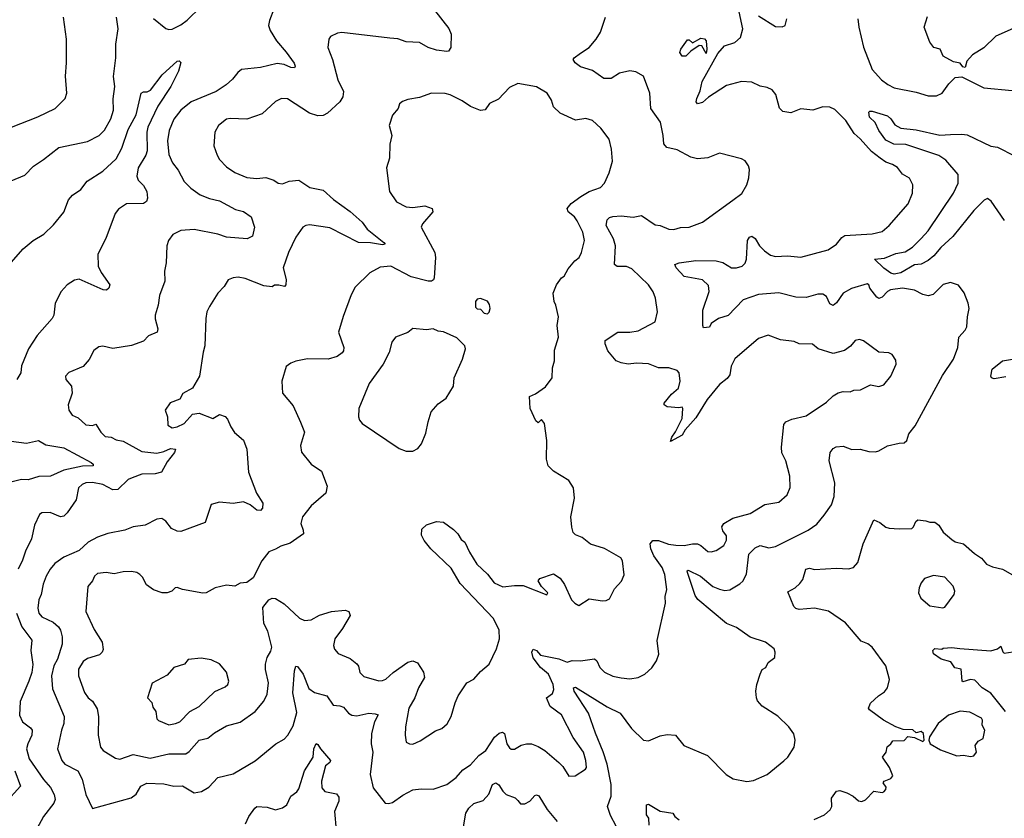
# Model space of a CAD drawing. Extents: x 1921360 to 2014538, y 768294 to 907744.
# Tile 389 of 412: x 1979495 to 1985305, y 880095 to 884810. Entities that reach past the tile are written whole.
import ezdxf

# ---------------------------------------------------------------- set-up
doc = ezdxf.new("R2010")
doc.units = 0

msp = doc.modelspace()

# ---------------------------------------------------------------- linework, layer by layer
at = {"layer": '0CON10XD'}
for points in [[(1980995, 884871.9), (1980968.2, 884805), (1980963.1, 884775), (1980972.2, 884745), (1981010.5, 884685), (1981068.2, 884618.2), (1981115, 884553.3), (1981121.2, 884535), (1981116.7, 884525), (1981095, 884527.5), (1981056, 884546), (1981015, 884551.8), (1980915, 884528.1), (1980804.5, 884515.5), (1980781.7, 884498.3), (1980750.9, 884459.1), (1980713.8, 884425), (1980653.8, 884386.2), (1980506, 884324), (1980445, 884275.5), (1980405, 884222.9), (1980376.2, 884155), (1980367.7, 884095), (1980375, 884013.3), (1980396.7, 883965), (1980431.1, 883921.1), (1980466, 883855), (1980505.3, 883815.3), (1980560.8, 883775), (1980614.1, 883754.1), (1980675, 883739.7), (1980768.2, 883688.2), (1980815, 883677.1), (1980860, 883645), (1980880.8, 883585), (1980867.8, 883532.2), (1980837.5, 883515), (1980715, 883526.5), (1980665, 883543.8), (1980525, 883570.4), (1980445, 883565.8), (1980398.8, 883541.2), (1980373.2, 883506.8), (1980364.2, 883475), (1980359.4, 883375), (1980349.4, 883325), (1980350.8, 883265), (1980319.3, 883180.7), (1980311.2, 883125), (1980293.8, 883065), (1980294, 883044), (1980310.8, 882985), (1980306.2, 882965), (1980255, 882943.8), (1980225, 882912), (1980155, 882886.7), (1980045, 882868.6), (1979985, 882881.2), (1979962.3, 882877.7), (1979932.7, 882857.3), (1979905.8, 882804.2), (1979868.6, 882761.4), (1979785, 882726.2), (1979766, 882705), (1979767.5, 882685), (1979801.2, 882645), (1979804, 882605), (1979781.5, 882535), (1979785.5, 882505), (1979805, 882475.6), (1979839.1, 882459.1), (1979885, 882417.5), (1979925, 882413.3), (1979945, 882422.5), (1979973.8, 882375), (1979999.3, 882349.3), (1980035, 882344.2), (1980065, 882330), (1980105, 882321.8), (1980215, 882260.9), (1980305, 882251.2), (1980345, 882259.3), (1980385, 882277.5), (1980414.1, 882274.1), (1980408.5, 882255), (1980365, 882198.6), (1980331.8, 882138.2), (1980295, 882127.9), (1980215, 882125.8), (1980158, 882105), (1980134.3, 882095), (1980074.4, 882035.6), (1980043.7, 882033.7), (1979986.2, 882066.2), (1979925, 882077.7), (1979885.5, 882075.5), (1979863.8, 882065), (1979842.5, 882045), (1979827.5, 881975), (1979775, 881898), (1979755, 881879.2), (1979735, 881874.3), (1979675, 881900), (1979625, 881898), (1979612.2, 881887.8), (1979581.4, 881825), (1979565.5, 881745), (1979528.3, 881671.7), (1979512.1, 881617.9), (1979486.4, 881565)], [(1980285, 884817.5), (1980357.3, 884757.3), (1980375, 884750.8), (1980395, 884754.3), (1980445, 884778.9), (1980483.3, 884806.7), (1980564.4, 884885)], [(1979445, 883858.8), (1979525, 883892), (1979575.7, 883944.3), (1979636.4, 883983.6), (1979725, 884055.6), (1979895, 884090), (1979964.4, 884125.6), (1979995, 884157.5), (1980033.5, 884225), (1980047.7, 884275), (1980047.3, 884342.7), (1980056.5, 884415), (1980047.9, 884475), (1980061.6, 884585), (1980061.8, 884665), (1980075.4, 884755), (1980065.3, 884825)], [(1979447.5, 884175), (1979603, 884237), (1979704.4, 884285.6), (1979763.3, 884345), (1979773.9, 884376.1), (1979765.9, 884475.9), (1979772, 884555), (1979771.2, 884695), (1979754.2, 884825)], [(1981942.5, 884865), (1982027.6, 884757.6), (1982040.8, 884725), (1982038.8, 884645), (1982025.8, 884624.2), (1982015, 884622), (1981955, 884629.2), (1981905, 884645.8), (1981855, 884674.2), (1981775, 884679.2), (1981726.8, 884696.8), (1981678.8, 884701.2), (1981396, 884734), (1981369.5, 884730.5), (1981330, 884710), (1981320, 884695), (1981314, 884645), (1981340, 884575), (1981372.1, 884455), (1981405.5, 884385), (1981401.5, 884355), (1981384.3, 884325), (1981311.7, 884258.3), (1981285, 884244.4), (1981255, 884241.4), (1981205, 884257.8), (1981075, 884342.9), (1981040, 884345), (1981005, 884326.2), (1980925, 884254.2), (1980835, 884223.1), (1980736.2, 884226.2), (1980715, 884221.8), (1980668, 884185), (1980645.8, 884145), (1980641.4, 884065), (1980660.7, 884009.3), (1980674.2, 883985), (1980715, 883940), (1980765, 883908), (1980835, 883878.6), (1980895, 883872), (1980947.1, 883877.1), (1980995, 883861.2), (1981020, 883845), (1981045, 883840), (1981084.5, 883855.5), (1981142.1, 883862.1), (1981207.9, 883817.9), (1981285, 883802.5), (1981347.3, 883747.3), (1981445, 883678.1), (1981515, 883614.3), (1981545, 883572.9), (1981644.2, 883495), (1981651.2, 883485), (1981635, 883479.4), (1981565, 883491.8), (1981495, 883494.6), (1981325, 883581.1), (1981205, 883597.9), (1981183.3, 883595), (1981165.8, 883585), (1981124.4, 883525.6), (1981080.8, 883435), (1981050, 883345), (1981066.9, 883275), (1981065.7, 883244.3), (1981057.5, 883235), (1981025, 883242.5), (1980998.3, 883241.7), (1980985, 883232.5), (1980935, 883238.1), (1980825, 883280.8), (1980785, 883290), (1980754.3, 883285.7), (1980725, 883273.8), (1980701.2, 883235), (1980664, 883195), (1980615, 883116.2), (1980599.4, 883085), (1980593.1, 883045), (1980588, 882885), (1980577, 882847), (1980555.8, 882704.2), (1980515, 882633.8), (1980458.3, 882601.7), (1980440.8, 882569.2), (1980382.1, 882547.9), (1980352.5, 882505), (1980367.5, 882465), (1980370, 882415), (1980395, 882400), (1980425, 882406), (1980465.8, 882425), (1980515, 882481.2), (1980555, 882487.5), (1980635, 882454.3), (1980675, 882479.2), (1980706.5, 882466.5), (1980721.2, 882451.2), (1980740, 882405), (1980762.7, 882372.7), (1980816.3, 882326.3), (1980834.5, 882274.5), (1980845, 882137.5), (1980892.5, 882015), (1980930, 881955), (1980928, 881925), (1980915, 881912.5), (1980895, 881913.1), (1980855.3, 881945.3), (1980815, 881962.5), (1980755, 881952.5), (1980675, 881961.2), (1980625, 881947.5), (1980588.8, 881841.2), (1980445, 881788), (1980425, 881790), (1980391.2, 881805), (1980358.3, 881848.3), (1980333.9, 881863.9), (1980305, 881860.8), (1980235, 881825.7), (1980165, 881815.6), (1980115, 881796.5), (1980015, 881775.6), (1979954.6, 881755.4), (1979900, 881725), (1979845, 881676.5), (1979755, 881636.9), (1979701.4, 881598.6), (1979674, 881566), (1979650.5, 881525), (1979633.1, 881476.9), (1979621.2, 881415), (1979607.7, 881385), (1979601.8, 881335), (1979608.2, 881305), (1979625.7, 881285), (1979692.4, 881252.4), (1979723.3, 881225), (1979736.4, 881205), (1979746.1, 881166.1), (1979745, 881123.3), (1979717.3, 881035), (1979696.9, 880995), (1979682.5, 880935), (1979688.3, 880858.3), (1979756.5, 880695), (1979755.4, 880654.6), (1979741.1, 880615), (1979718.1, 880505), (1979743.3, 880435), (1979761.4, 880415), (1979838.2, 880375), (1979864.5, 880325), (1979885.8, 880235), (1979925, 880152.5), (1980153.6, 880216.4), (1980182.1, 880237.9), (1980209.2, 880285), (1980245, 880301.9), (1980345, 880297.3), (1980405, 880284.5), (1980455, 880285.5), (1980525, 880245.7), (1980567.8, 880252.2), (1980611.5, 880278.5), (1980665, 880335.8), (1980755, 880357.1), (1980885, 880433.3), (1981005.7, 880534.3), (1981055, 880561.2), (1981077.5, 880585), (1981109.4, 880640.6), (1981131.2, 880718.8), (1981106.9, 880835), (1981117.2, 880965), (1981125, 880992.5), (1981135, 880990), (1981166.9, 880945), (1981200.4, 880860.4), (1981235, 880838.2), (1981307.7, 880817.7), (1981345, 880762.9), (1981385, 880759.4), (1981405, 880750.6), (1981435.5, 880715.5), (1981455, 880703.1), (1981485, 880700), (1981555, 880714.6), (1981592.4, 880712.4), (1981611.2, 880705), (1981588.2, 880665), (1981570.6, 880595), (1981569.2, 880535), (1981579.4, 880485), (1981563.9, 880353.9), (1981580.8, 880275), (1981652, 880185), (1981671.2, 880181.2), (1981695, 880187.5), (1981755, 880231.2), (1981815, 880262.5), (1981865, 880269.2), (1981935, 880265.8), (1982015, 880293.8), (1982070, 880335), (1982109.8, 880380.2), (1982155, 880410), (1982205, 880465.7), (1982245.8, 880495), (1982296.9, 880573.1), (1982325, 880597.1), (1982343.9, 880603.9), (1982355.5, 880595.5), (1982369.3, 880535), (1982385, 880510), (1982395, 880503.6), (1982415, 880503.5), (1982455, 880525.8), (1982485, 880534.2), (1982515, 880534), (1982555, 880518), (1982594.3, 880494.3), (1982676.7, 880425), (1982700.5, 880400.5), (1982735, 880343.8), (1982772.5, 880345), (1982833.3, 880385), (1982840, 880395), (1982835.6, 880435), (1982821.4, 880485), (1982761.3, 880571.3), (1982692.5, 880705), (1982625, 880754.4), (1982604.5, 880805.5), (1982638.4, 880831.6), (1982645.9, 880855), (1982643.9, 880885), (1982615.5, 880945.5), (1982568.6, 880985), (1982525, 881041.2), (1982517.1, 881075), (1982525, 881093.8), (1982545, 881086), (1982568.3, 881058.3), (1982676.4, 881036.4), (1982725, 881016), (1982754.5, 881025.5), (1982805, 881023.5), (1982887, 881037), (1982900, 881025), (1982917.5, 880985), (1982945, 880957.5), (1982995, 880932.9), (1983045, 880924.2), (1983095, 880917.5), (1983143.9, 880926.1), (1983183.6, 880946.4), (1983225, 880983.3), (1983252, 881025), (1983265.9, 881064.1), (1983256.2, 881145), (1983305.5, 881364.5), (1983304.4, 881405), (1983312.7, 881445), (1983302.1, 881535), (1983286.9, 881575), (1983237.2, 881645), (1983218.9, 881685), (1983215.6, 881715), (1983232, 881735), (1983265, 881735.5), (1983324.1, 881714.1), (1983366.8, 881706.8), (1983415, 881705.4), (1983465, 881715.4), (1983495, 881714.5), (1983515, 881705.6), (1983555, 881670), (1983575, 881668.1), (1983605, 881675.7), (1983650, 881705), (1983665, 881737.5), (1983665, 881763.3), (1983645, 881791.2), (1983638.1, 881815), (1983649.2, 881835), (1983703.3, 881866.7), (1983805, 881893.3), (1983891.7, 881948.3), (1983975, 881961.4), (1984023.8, 882005), (1984042, 882048), (1984039.2, 882115), (1984015.6, 882205), (1983992.9, 882252.9), (1983990.4, 882285), (1984005, 882420), (1984016.2, 882435), (1984050.5, 882450.5), (1984135, 882471.1), (1984255, 882550.8), (1984295, 882588.8), (1984325, 882606.2), (1984355, 882613.8), (1984395, 882613.3), (1984417, 882623), (1984456.1, 882623.9), (1984515, 882653.3), (1984565, 882643.8), (1984595, 882653.3), (1984636.2, 882705), (1984666.2, 882775), (1984665, 882800), (1984643, 882833), (1984623, 882843), (1984565, 882847.5), (1984475, 882913.3), (1984450.7, 882920.7), (1984425, 882916), (1984397, 882883), (1984362.7, 882857.3), (1984295, 882838.8), (1984207.3, 882867.3), (1984174.1, 882894.1), (1984095, 882896.2), (1984065, 882910), (1983985, 882920), (1983912.3, 882947.7), (1983855, 882927.5), (1983715, 882808), (1983693.1, 882765), (1983686.2, 882713.8), (1983669.6, 882690.4), (1983625, 882655.8), (1983551.9, 882568.1), (1983485, 882458.8), (1983422.1, 882387.9), (1983405, 882356.7), (1983335, 882320), (1983342.9, 882345), (1983364.5, 882375.5), (1983404.2, 882455), (1983408.8, 882515), (1983405, 882522.5), (1983385, 882518.6), (1983315, 882524.5), (1983297.5, 882535), (1983297.1, 882545), (1983340.6, 882599.4), (1983383.1, 882635), (1983391.4, 882675), (1983386, 882725), (1983375, 882737.5), (1983325, 882754.2), (1983265, 882754.2), (1983205, 882777.5), (1983135, 882782.2), (1983085, 882775.5), (1983045, 882782.9), (1983015, 882796.4), (1982966.2, 882855), (1982950, 882895), (1982950, 882915), (1983025, 882963.8), (1983095, 882965.5)], [(1983095, 882965.5), (1983145, 882972.2), (1983244, 883025), (1983258, 883085), (1983246.5, 883165), (1983233.4, 883203.4), (1983204.5, 883245), (1983107.8, 883337.8), (1983075, 883353.2), (1983021.5, 883351.5), (1983005, 883363.8), (1983010.7, 883475), (1982999.3, 883515), (1982956.2, 883595), (1982961.7, 883628.3), (1982975, 883641.9), (1982995, 883648.2), (1983045, 883650.9), (1983115, 883643.3), (1983165, 883654.2), (1983245, 883599.2), (1983275, 883594.2), (1983325, 883572.5), (1983355, 883570), (1983395, 883581.9), (1983445, 883584.4), (1983525, 883614.4), (1983703.8, 883745), (1983756.2, 883783.8), (1983785.4, 883834.6), (1983797.5, 883875), (1983801.2, 883925), (1983795, 883947.5), (1983775, 883976.7), (1983755, 883988.8), (1983625, 884021.2), (1983556.4, 883993.6), (1983495, 883988.8), (1983455, 883997.8), (1983375, 884042.2), (1983313.3, 884055), (1983295.8, 884075.8), (1983292.9, 884125), (1983276.9, 884205), (1983220, 884285), (1983214.2, 884375), (1983175, 884476.2), (1983131.7, 884501.7), (1983095, 884507.1), (1983035, 884494.4), (1982985, 884461.9), (1982942.4, 884462.4), (1982875, 884510), (1982805, 884532), (1982772, 884555), (1982761.2, 884575), (1982765.9, 884584.1), (1982805, 884611.4), (1982855, 884645.8), (1982897.5, 884695), (1982922.2, 884735), (1982951.5, 884825)], [(1983047.8, 879985), (1982981.1, 880111.1), (1982964.3, 880165), (1982984.5, 880225), (1982984.6, 880295), (1982960.7, 880415), (1982938, 880488), (1982893.1, 880596.9), (1982850.7, 880715), (1982767.3, 880845), (1982763.1, 880865), (1982775, 880868.9), (1982961.8, 880751.8), (1983037.5, 880715), (1983105.5, 880625), (1983175, 880556), (1983205, 880552), (1983275, 880582.5), (1983315, 880589.2), (1983365, 880586), (1983414.2, 880524.2), (1983553.3, 880465), (1983663.4, 880353.4), (1983705, 880327.5), (1983785, 880312.5), (1983825, 880318.8), (1983905, 880354.2), (1984005, 880434.2), (1984027.5, 880455), (1984065.8, 880515), (1984071.9, 880555), (1984062.6, 880592.6), (1984034.5, 880634.5), (1983967.8, 880697.8), (1983875.8, 880755.8), (1983847.7, 880787.7), (1983842.5, 880805), (1983839.2, 880845), (1983844.3, 880885), (1983864.2, 880945.8), (1983876.7, 880973.3), (1983897.5, 880985), (1983912.5, 881015), (1983950, 881045), (1983953.3, 881075), (1983946.7, 881095), (1983895, 881133.8), (1983805, 881164), (1983725, 881221.9), (1983665, 881244.3), (1983495.8, 881385.8), (1983481, 881411), (1983436.4, 881545), (1983434.5, 881555.5), (1983440.2, 881559.8), (1983513.3, 881523.3), (1983585, 881463.5), (1983623.5, 881446.5), (1983655, 881438.8), (1983685, 881444), (1983745, 881478.9), (1983761.9, 881495), (1983784.6, 881535.4), (1983797.7, 881655), (1983835, 881691.9), (1983865, 881704.5), (1983915, 881691.9), (1983955, 881699.2), (1984147.5, 881795), (1984197.9, 881832.1), (1984242.9, 881885), (1984284.4, 881945), (1984300.4, 881995), (1984305.4, 882075), (1984270.9, 882205), (1984278, 882255), (1984295, 882278.8), (1984311.9, 882288.1), (1984355, 882290.8), (1984405, 882271.2), (1984455, 882274.2), (1984505, 882260.8), (1984545, 882259.2), (1984565.5, 882264.5), (1984615, 882294.4), (1984685, 882310), (1984715, 882310.8), (1984730, 882325), (1984742, 882365), (1984778.5, 882411.5), (1984940.9, 882709.1), (1985005, 882806.2), (1985030, 882875), (1985036.2, 882935), (1985074.1, 882975.9), (1985084.1, 882995.9), (1985087.5, 883055), (1985098.6, 883105), (1985092.5, 883135), (1985067.7, 883197.7), (1985035, 883242.5), (1984987.7, 883257.7), (1984945, 883246.2), (1984885, 883187.5), (1984855, 883179.2), (1984825, 883186.7), (1984775, 883212.5), (1984705, 883225.4), (1984634, 883215), (1984615.9, 883204.1), (1984585, 883171.1), (1984565, 883163.5), (1984552.2, 883172.2), (1984511.9, 883225), (1984505, 883243.3), (1984495, 883250), (1984402.5, 883222.5), (1984353.8, 883195), (1984315, 883138.1), (1984295, 883121.4), (1984275, 883132.5), (1984255, 883175.8), (1984235, 883188.5), (1984205, 883190), (1984135, 883168.8), (1984075, 883172.1), (1983975, 883197.2), (1983855, 883187.3), (1983765, 883156.4), (1983675, 883063.1), (1983618.8, 883045), (1983574.3, 883015.7), (1983565, 882993.8), (1983530.7, 882990.7), (1983526, 883005), (1983526, 883095), (1983563.8, 883205), (1983559.5, 883239.5), (1983524.2, 883274.2), (1983415, 883294), (1983368.6, 883345), (1983360, 883365), (1983385.6, 883374.4), (1983485, 883388.6), (1983605, 883385.5), (1983645, 883376.4), (1983695, 883343.8), (1983724.6, 883344.6), (1983757.5, 883355), (1983775, 883372.5), (1983783.6, 883395), (1983790.6, 883505), (1983802, 883525), (1983815, 883530.8), (1983835, 883518), (1983861.4, 883475), (1983890, 883445), (1983925, 883419.4), (1983955, 883412.2), (1984025, 883414.6), (1984105, 883407.5), (1984265, 883451.2), (1984314.4, 883485), (1984346, 883524), (1984364.5, 883535.5), (1984525, 883545.5), (1984585, 883558.6), (1984625.8, 883595), (1984737.6, 883722.4), (1984762.9, 883785), (1984766, 883835), (1984745, 883873.8), (1984705, 883897.1), (1984675, 883936.9), (1984646, 883955), (1984605, 883968.8), (1984571.8, 883991.8), (1984520.7, 884030.7), (1984455, 884106.9), (1984418.3, 884138.3), (1984370.6, 884215), (1984305, 884280), (1984275, 884292.9), (1984235, 884296), (1984175, 884276), (1984105, 884282.9), (1984045, 884259.4), (1983997.9, 884267.9), (1983977.8, 884287.8), (1983957.8, 884367.8), (1983935.8, 884395), (1983905, 884410), (1983865, 884417.1), (1983815, 884440.8), (1983755, 884445.4), (1983665, 884421.2), (1983558.8, 884351.2), (1983525, 884320), (1983495, 884312.5), (1983486.7, 884325), (1983490, 884345), (1983510.9, 884389.1), (1983522, 884445), (1983615, 884609.5), (1983653.8, 884656.2), (1983715, 884674.2), (1983748.8, 884705), (1983761.4, 884755), (1983740.8, 884855)], [(1983855, 884832.9), (1983955, 884768.8), (1983995, 884768), (1984012.5, 884775), (1984021.2, 884815)], [(1984441.1, 884815), (1984446.9, 884765), (1984475, 884647.5), (1984526.2, 884515), (1984581.2, 884455), (1984616.8, 884426.8), (1984655, 884407.1), (1984785, 884382.5), (1984855, 884360), (1984905, 884360.8), (1984938.8, 884375), (1984978.3, 884431.7), (1985015, 884467.5), (1985055, 884472.5), (1985185, 884408), (1985351.3, 884391.3)], [(1985375, 884766.2), (1985255, 884712), (1985185, 884644), (1985117.9, 884602.1), (1985083.3, 884565), (1985075, 884527.5), (1985060.7, 884530.7), (1985045, 884552.5), (1985005, 884560), (1984945, 884593.3), (1984927.5, 884635), (1984890, 884645), (1984865, 884676.7), (1984832.5, 884765), (1984851.4, 884828.6)], [(1983425, 884594), (1983405, 884594.3), (1983391.2, 884615), (1983396.7, 884635), (1983435, 884690), (1983445, 884690), (1983465, 884672.5), (1983515, 884701.2), (1983535, 884696.2), (1983546.7, 884685), (1983550, 884635), (1983545, 884610), (1983520, 884655), (1983505, 884657.5), (1983455.9, 884624.1), (1983425, 884594)], [(1979445, 883376.5), (1979515, 883457.3), (1979575, 883506.4), (1979636.8, 883543.2), (1979695, 883597.8), (1979755, 883673.1), (1979783.3, 883746.7), (1979806, 883774), (1979855, 883806.4), (1979893.6, 883856.4), (1979985.2, 883914.8), (1980065, 883987.9), (1980098.1, 884051.9), (1980135, 884162.2), (1980182.6, 884247.4), (1980212.5, 884375), (1980225, 884384), (1980246.8, 884383.2), (1980266.2, 884393.8), (1980335, 884483.3), (1980423.3, 884565), (1980436.1, 884566.1), (1980446.1, 884556.1), (1980432, 884505), (1980386.9, 884415), (1980310.2, 884299.8), (1980250.9, 884175), (1980245.4, 884145), (1980247.8, 884035), (1980240.2, 884009.8), (1980195, 883934), (1980186.4, 883886.4), (1980195, 883862), (1980225, 883831.2), (1980245.8, 883795), (1980250, 883755), (1980243.9, 883736.1), (1980225, 883724.3), (1980125, 883723.3), (1980078.6, 883691.4), (1980058.9, 883665), (1980002.4, 883517.6), (1979955.7, 883425), (1979958.5, 883355), (1979976.2, 883316.2), (1980026.2, 883245), (1980021.2, 883225), (1980007.1, 883212.9), (1979987.5, 883215), (1979845, 883278.1), (1979818.3, 883271.7), (1979775.8, 883245), (1979739.4, 883205), (1979703.7, 883136.3), (1979695.7, 883065), (1979687.5, 883045), (1979598.9, 882945), (1979546.7, 882866.7), (1979505, 882766.7), (1979501.9, 882725), (1979477.5, 882685)], [(1980085, 880442.9), (1980165, 880471.2), (1980265, 880450.4), (1980375, 880475.5), (1980475, 880475.6), (1980495, 880488.6), (1980555, 880556.7), (1980605, 880567.8), (1980645, 880599.4), (1980715, 880640), (1980795, 880662.5), (1980885, 880724.3), (1980935, 880786), (1980955, 880826.7), (1980962.3, 880895), (1980945, 880972.5), (1980946.2, 881005), (1980955.6, 881045), (1980977.8, 881082.2), (1980982.5, 881105), (1980960.2, 881200.2), (1980935.8, 881245), (1980930.3, 881339.7), (1980965, 881383.8), (1980985, 881394), (1981005, 881392.5), (1981055, 881360), (1981146.6, 881276.6), (1981175, 881263.1), (1981215, 881265.6), (1981265, 881293.1), (1981335, 881315.6), (1981415, 881322.5), (1981436.7, 881315), (1981445, 881292.5), (1981400.8, 881215), (1981354, 881155), (1981346, 881115), (1981353.1, 881093.1), (1981375, 881066.7), (1981445, 881037.5), (1981485, 881006), (1981495, 880992.5), (1981501.9, 880955), (1981525, 880931.4), (1981615, 880906), (1981635, 880908), (1981655, 880916), (1981698, 880955), (1981785, 881016.9), (1981815, 881024.3), (1981842.1, 881012.1), (1981878, 880958), (1981883.1, 880925), (1981847.5, 880865), (1981827.5, 880805), (1981790.8, 880745), (1981770.9, 880635), (1981768.8, 880585), (1981776, 880545), (1981795, 880534.2), (1981815, 880533.3), (1981858.8, 880551.2), (1981949.1, 880610.9), (1981985, 880625.7), (1982017.2, 880652.8), (1982042, 880695), (1982064.3, 880775.7), (1982083, 880817), (1982133.8, 880895), (1982175, 880916), (1982215, 880962), (1982265, 881003.8), (1982309.4, 881095), (1982326.4, 881155), (1982323.6, 881205), (1982291.1, 881275), (1982095, 881480), (1982040.5, 881570.5), (1981921.1, 881685), (1981882.2, 881735), (1981866.8, 881766.8), (1981868.8, 881801.2), (1981895, 881827.5), (1981953.7, 881846.3), (1981995, 881843.1), (1982055, 881799.5), (1982079.5, 881775), (1982100.7, 881740.7), (1982122.5, 881725), (1982150, 881665), (1982192.9, 881595), (1982255.3, 881535.3), (1982295.6, 881485.6), (1982345, 881460.8), (1982415, 881470), (1982465, 881468.5), (1982605, 881414.2), (1982611.2, 881425), (1982573.5, 881463.5), (1982553.8, 881496.2), (1982565, 881510), (1982645, 881537.5), (1982685, 881512.5), (1982710, 881475), (1982751.2, 881385), (1982770, 881365), (1982795, 881351.2), (1982855, 881390), (1982935, 881378.8), (1982955, 881380), (1982975, 881390), (1983005, 881450), (1983046.2, 881493.8), (1983062.5, 881532.5), (1983051.2, 881615), (1983041.7, 881631.7), (1982945, 881686.7), (1982863, 881713), (1982815, 881752.5), (1982775, 881767.5), (1982761.7, 881781.7), (1982752.7, 881812.7), (1982747.5, 881875), (1982768.6, 881985), (1982763.8, 882045), (1982735, 882090), (1982644.2, 882144.2), (1982613.3, 882175), (1982603.8, 882215), (1982606.2, 882325), (1982592.5, 882425), (1982575, 882450), (1982555, 882430), (1982540.7, 882440.7), (1982507.5, 882515), (1982503.3, 882585), (1982538.7, 882601.3), (1982598.1, 882641.9), (1982636.2, 882695), (1982638.8, 882755), (1982650, 882795), (1982651.7, 882858.3), (1982673.9, 882936.1), (1982667.5, 883005), (1982673.8, 883055), (1982658, 883125), (1982648, 883145), (1982643.8, 883195), (1982663.3, 883245), (1982692.5, 883285), (1982707.5, 883295), (1982732, 883338), (1982770, 883385), (1982796.2, 883405), (1982810, 883435), (1982826.9, 883505), (1982817.8, 883555), (1982785, 883622), (1982769.4, 883645), (1982731.4, 883675), (1982725.6, 883695), (1982748.6, 883725), (1982805.7, 883765), (1982855, 883794.4), (1982921.3, 883818.7), (1982945.8, 883845), (1982974, 883905), (1982993.3, 883975), (1982986.7, 884045), (1982973.3, 884105), (1982925, 884170), (1982875, 884213.8), (1982835, 884226), (1982775, 884215.8), (1982685, 884258), (1982644, 884295), (1982632.9, 884335), (1982608, 884375), (1982545, 884414), (1982435, 884433.8), (1982385, 884410), (1982320, 884340), (1982267.5, 884315), (1982242.3, 884277.7), (1982215, 884272.5), (1982155, 884298), (1982105, 884331.4), (1982035, 884365.8), (1982005, 884374.2), (1981925, 884375.8), (1981855, 884350), (1981785, 884338.8), (1981754.1, 884325.9), (1981737, 884313), (1981727.5, 884285), (1981694, 884245), (1981675.8, 884185), (1981690.8, 884125), (1981679.2, 884075), (1981677.9, 883992.1), (1981659.2, 883935), (1981676.2, 883795), (1981718.8, 883735), (1981775, 883705.6), (1981815, 883700), (1981885, 883710), (1981928, 883695), (1981932, 883675), (1981872.2, 883605), (1981864.4, 883585), (1981944.4, 883434.4), (1981947.8, 883405), (1981940, 883285), (1981936.3, 883273.7), (1981924.4, 883265.6), (1981905, 883265.5), (1981805, 883290.9), (1981685, 883354.5), (1981621.8, 883348.2), (1981562, 883315), (1981475, 883231.2), (1981451.4, 883185), (1981403.6, 883056.4), (1981376.4, 882965), (1981406.9, 882875), (1981405.7, 882855), (1981397.5, 882842.5), (1981368, 882822), (1981314.3, 882805.7), (1981193.6, 882806.4), (1981125, 882794.3), (1981095, 882782.5), (1981067.5, 882762.5), (1981042, 882675), (1981046.2, 882605), (1981109.7, 882529.7), (1981152.9, 882432.9), (1981176, 882375), (1981152.9, 882295), (1981157, 882257), (1981215.6, 882185), (1981275.7, 882145), (1981309.2, 882055), (1981300.8, 882015), (1981215, 881939.2), (1981162.9, 881875), (1981154.4, 881835), (1981168.6, 881795), (1981169.2, 881775), (1981090.8, 881719.2), (1981035, 881701.4), (1981005, 881682.9), (1980965, 881668.8), (1980923.8, 881615), (1980873.3, 881515), (1980835, 881486.2), (1980795, 881482), (1980765, 881464.2), (1980715, 881470.6), (1980647.5, 881455), (1980595, 881425.8), (1980575, 881422.9), (1980455, 881445.7), (1980425, 881457.5), (1980413.3, 881455), (1980393.3, 881435), (1980365, 881425.8), (1980335, 881425.8), (1980285, 881444.3), (1980243.6, 881473.6), (1980218.8, 881518.8), (1980203.3, 881535), (1980185.8, 881545.8), (1980155, 881550.8), (1980105, 881549.2), (1980051.7, 881538.3), (1980005, 881545.7), (1979955, 881540.8), (1979935.7, 881524.3), (1979924.2, 881495.8), (1979897.7, 881462.3), (1979885.7, 881315), (1979935, 881208.8), (1979981.9, 881135), (1979987.9, 881092.1), (1979982, 881075), (1979965, 881060), (1979895, 881037.3), (1979869.5, 881020.5), (1979842.3, 880975), (1979842.9, 880935), (1979877, 880837), (1979900, 880805), (1979925.4, 880785.4), (1979951.3, 880741.3), (1979959.1, 880695), (1979957.3, 880585), (1979971.5, 880515), (1979987.5, 880495), (1980060.4, 880450.4), (1980085, 880442.9)], [(1985306.9, 883625), (1985227.8, 883737.8), (1985205, 883754.5), (1985185.5, 883745), (1985125, 883682.9), (1985000.5, 883529.5), (1984930.4, 883465), (1984889.2, 883415), (1984855, 883388.1), (1984815, 883366.6), (1984775, 883361.6), (1984695, 883314.1), (1984655, 883307.6), (1984635, 883313.2), (1984595, 883342.5), (1984540, 883395), (1984597.4, 883402.6), (1984665, 883428.7), (1984720.3, 883439.7), (1984763.7, 883466.3), (1984815, 883518.7), (1984856.2, 883563.8), (1985005.3, 883785), (1985033.2, 883845), (1985031.8, 883895), (1984959.9, 883979.9), (1984918.5, 884008.5), (1984723.3, 884073.3), (1984653.3, 884075), (1984605, 884097.5), (1984564.4, 884155), (1984543.3, 884203.3), (1984510, 884235), (1984506.2, 884263.8), (1984510.8, 884269.2), (1984525, 884268.6), (1984615, 884241.1), (1984636.2, 884225), (1984658.2, 884188.2), (1984695, 884170), (1984785, 884159.7), (1984925, 884128.7), (1984988.3, 884131.7), (1985055, 884134.6), (1985085, 884129.1), (1985225, 884062.5), (1985265, 884056), (1985365.7, 884005.7)], [(1982255, 883073.8), (1982265, 883082.5), (1982271.2, 883105), (1982267.7, 883127.7), (1982255, 883147.5), (1982215, 883163.3), (1982195, 883160), (1982183.8, 883145), (1982185, 883112.5), (1982195, 883102.5), (1982215, 883100), (1982236.4, 883076.4), (1982255, 883073.8)], [(1981815, 882261.9), (1981845, 882278), (1981866, 882305), (1981891.3, 882368.7), (1981904.4, 882435.6), (1981924, 882495), (1981965, 882542), (1982010.8, 882575), (1982054.3, 882645), (1982059.5, 882695), (1982107.5, 882805), (1982125.7, 882865.7), (1982122, 882885), (1982075, 882931.2), (1981995, 882966.2), (1981965, 882970), (1981935, 882983.8), (1981895, 882979.2), (1981815, 882986.7), (1981785, 882963.3), (1981713.3, 882935), (1981690, 882905), (1981676, 882845), (1981639.2, 882775), (1981557.8, 882662.2), (1981495.8, 882515), (1981494.2, 882465), (1981500, 882445), (1981515.6, 882425), (1981735, 882278.6), (1981775, 882262), (1981815, 882261.9)], [(1985315, 882700.9), (1985245, 882688.6), (1985230, 882695), (1985226, 882705), (1985233.2, 882746.8), (1985294, 882796), (1985365, 882806.7)], [(1979445, 882322.2), (1979535, 882308.5), (1979605, 882325.7), (1979650.1, 882300.1), (1979755, 882281.1), (1979917.5, 882195), (1979929.2, 882185), (1979928.8, 882175), (1979865, 882172.7), (1979755, 882150), (1979676.3, 882113.7), (1979608.1, 882111.9), (1979545, 882093.6), (1979505, 882094), (1979451.4, 882081.4)], [(1984095, 881327.3), (1984075, 881332.8), (1984063.1, 881345), (1984027.3, 881432.7), (1984070, 881455), (1984099.4, 881480.6), (1984115.8, 881505), (1984134.3, 881565), (1984155, 881570.6), (1984185, 881564.4), (1984315, 881571.9), (1984385, 881568.1), (1984415, 881576.2), (1984441.2, 881605), (1984471.2, 881715), (1984535, 881856.7), (1984570.8, 881840.8), (1984605, 881813.3), (1984625, 881806.7), (1984685, 881803.3), (1984760, 881805), (1984770, 881815), (1984782.7, 881847.3), (1984795, 881856.7), (1984841.7, 881851.7), (1984865, 881842.5), (1984895, 881842.5), (1984918.8, 881825), (1984944.3, 881784.3), (1984995, 881740), (1985015, 881727.5), (1985065, 881716), (1985128.3, 881658.3), (1985171.2, 881631.2), (1985200, 881595), (1985235, 881580), (1985295, 881565.7), (1985395, 881508.1)], [(1984942.3, 881337.7), (1984955, 881340.8), (1985010, 881415), (1985012.5, 881435), (1985004.2, 881465), (1984955, 881518), (1984887.7, 881527.7), (1984835, 881510.8), (1984814.6, 881485.4), (1984802.5, 881455), (1984799.2, 881425), (1984812.5, 881395), (1984865, 881348.9), (1984942.3, 881337.7)], [(1984182.6, 880087.4), (1984244.3, 880115), (1984276.7, 880145), (1984287.8, 880165), (1984285.6, 880214.4), (1984315, 880255.8), (1984335, 880258.6), (1984375, 880245.7), (1984413.8, 880225), (1984445, 880197.1), (1984465, 880194.4), (1984486.4, 880203.6), (1984535, 880254.4), (1984585, 880247.5), (1984595, 880250), (1984606, 880265), (1984608, 880278), (1984590, 880305), (1984596.4, 880313.6), (1984635, 880330), (1984647.5, 880345), (1984627.5, 880395), (1984586.7, 880455), (1984607.5, 880485), (1984613.3, 880516.7), (1984636.4, 880533.6), (1984647.5, 880552.5), (1984715, 880553.3), (1984735, 880577.5), (1984775, 880572.5), (1984825, 880547.5), (1984832.5, 880555), (1984827.5, 880595), (1984815, 880606.7), (1984785, 880600), (1984765, 880617.5), (1984708.3, 880618.3), (1984665, 880633.8), (1984592, 880675), (1984509.2, 880735), (1984504.2, 880745.8), (1984516, 880775), (1984562.1, 880817.9), (1984598.3, 880841.7), (1984615.8, 880864.2), (1984626.7, 880915), (1984606.7, 880995), (1984526, 881105), (1984498.8, 881125), (1984461.2, 881141.2), (1984368.8, 881248.8), (1984267.8, 881317.8), (1984185, 881335.5), (1984095, 881327.3)], [(1979475.3, 881305), (1979506.9, 881225), (1979566.7, 881146.7), (1979561.5, 881085), (1979572.9, 881002.9), (1979565.8, 880955), (1979548.9, 880905), (1979497.9, 880785), (1979494.4, 880704.4), (1979511.9, 880665), (1979559.4, 880629.4), (1979569.4, 880615), (1979566.4, 880585), (1979542.3, 880535), (1979535.4, 880505), (1979551.1, 880445), (1979635, 880323.1), (1979677.4, 880277.4), (1979698.2, 880235), (1979704.4, 880205.6), (1979695.6, 880185), (1979634.6, 880105.4), (1979597, 880033)], [(1985312.3, 880725), (1985225, 880833.6), (1985175.3, 880865.3), (1985130.4, 880910.4), (1985105, 880913.3), (1985061.2, 880901.2), (1985056.2, 880906.2), (1985050, 880975), (1985013.9, 880983.9), (1984989.2, 881019.2), (1984932.5, 881035), (1984887.5, 881065), (1984882.5, 881085), (1984895, 881097.5), (1984936.7, 881093.3), (1984945, 881100), (1984995, 881103.8), (1985042.3, 881097.7), (1985225, 881084.2), (1985264, 881096), (1985285, 881110), (1985296.7, 881076.7), (1985305, 881070), (1985355, 881076.7)], [(1980375, 880647.1), (1980415, 880654.5), (1980440, 880665), (1980499.4, 880725), (1980554.5, 880755), (1980647, 880843), (1980708.3, 880871.7), (1980723.8, 880885), (1980729.2, 880905), (1980715, 880957.5), (1980675, 881005.7), (1980625, 881030), (1980565, 881040), (1980488.3, 881031.7), (1980466.7, 881005), (1980405, 880985.8), (1980365, 880938.8), (1980277, 880893), (1980250, 880805), (1980275, 880777.5), (1980280.9, 880750.9), (1980298.8, 880725), (1980305, 880682.5), (1980315, 880671.2), (1980375, 880647.1)], [(1985105, 880460), (1985125, 880464), (1985140, 880485), (1985132.5, 880525), (1985150.7, 880549.3), (1985180, 880565), (1985190, 880615), (1985173.6, 880643.6), (1985176.2, 880675), (1985170, 880685), (1985101.1, 880721.1), (1985045, 880726.4), (1984975, 880704.2), (1984915, 880653.8), (1984863.3, 880575), (1984858.8, 880555), (1984866.7, 880535), (1984929.2, 880499.2), (1985025, 880462.9), (1985065, 880468), (1985105, 880460)], [(1980828.3, 880061.7), (1980846.2, 880105), (1980882, 880155), (1980895, 880164), (1980955, 880160.8), (1981005, 880144), (1981045, 880155.6), (1981070.6, 880175), (1981094.5, 880225), (1981129.6, 880250.4), (1981142.3, 880267.7), (1981174.8, 880375.2), (1981226.7, 880455), (1981230, 880505), (1981245, 880536), (1981255, 880531.2), (1981270, 880505), (1981330, 880435), (1981325.8, 880425), (1981300, 880405), (1981275, 880313.3), (1981277.1, 880275), (1981295, 880253.8), (1981365, 880238.6), (1981378.5, 880218.5), (1981378.9, 880195), (1981352.5, 880135), (1981362.2, 880025)], [(1979466.8, 880375), (1979498.8, 880285), (1979408.1, 880181.9)], [(1982113.5, 880045), (1982127.7, 880125), (1982145, 880154.4), (1982175, 880181.5), (1982230.7, 880199.3), (1982263, 880237), (1982284.8, 880295.2), (1982304.5, 880304.5), (1982323.1, 880293.1), (1982345, 880255.7), (1982365, 880235.6), (1982418.8, 880215), (1982435, 880198.8), (1982450.5, 880180.5), (1982475, 880180), (1982505, 880195.6), (1982535, 880228.6), (1982545, 880233.1), (1982558.3, 880228.3), (1982606.8, 880146.8), (1982666.1, 880076.1)], [(1983210, 880055), (1983206.7, 880095), (1983193.3, 880115), (1983193.3, 880175), (1983205, 880178.8), (1983275, 880137.5), (1983350, 880125), (1983360, 880105), (1983386.7, 880085)]]:
    msp.add_lwpolyline(points, dxfattribs=at)

doc.saveas('drawing.dxf')
